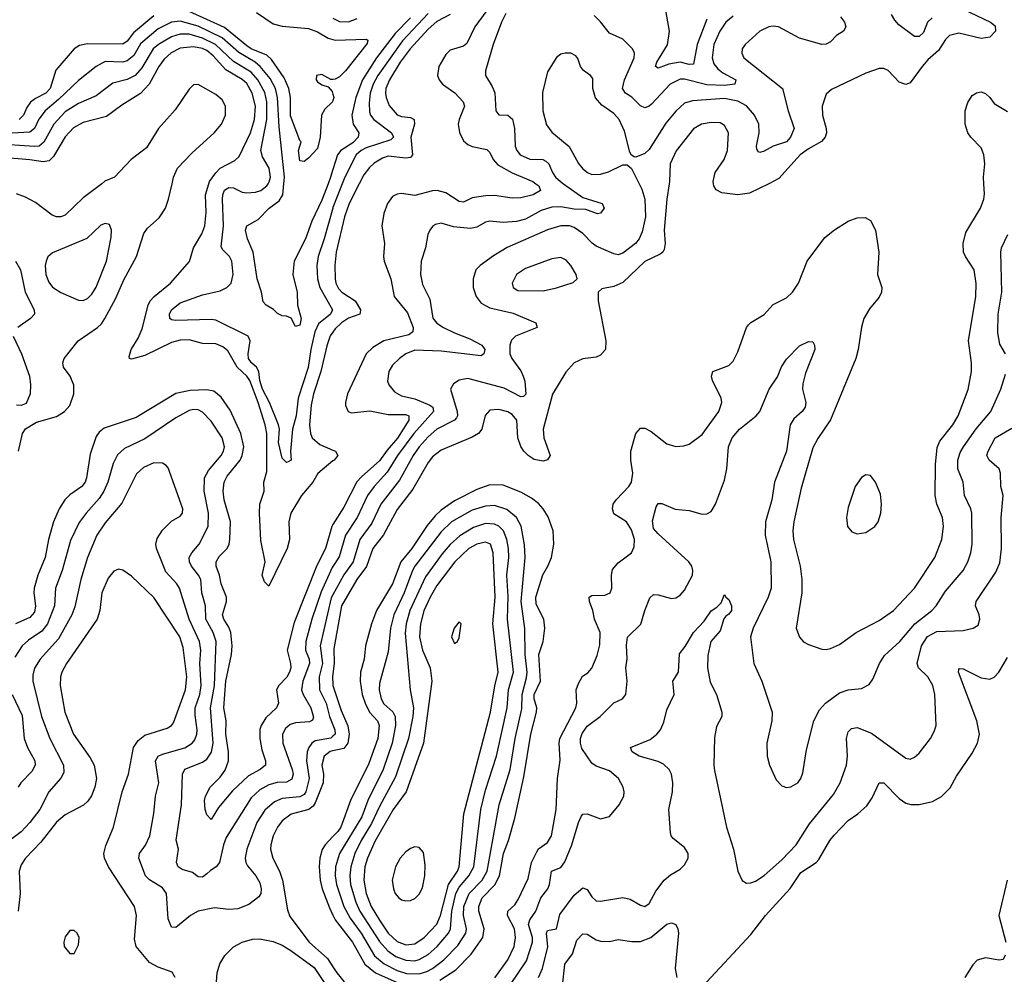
# Model space of a CAD drawing. Header units: inches. Extents: x 1649636 to 1815363, y 506543 to 641975.
# Tile 366 of 656: x 1708584 to 1713035, y 616424 to 620742. Entities that reach past the tile are written whole.
import ezdxf

# ---------------------------------------------------------------- set-up
doc = ezdxf.new("R2010")
doc.units = ezdxf.units.IN
doc.header["$MEASUREMENT"] = 0
for name, color, linetype in [('B7601', 7, 'Continuous'), ('B7602', 7, 'Continuous'), ('B7611', 7, 'Continuous'), ('B7612', 7, 'Continuous')]:
    doc.layers.add(name, color=color, linetype=linetype)

msp = doc.modelspace()

# ---------------------------------------------------------------- linework, layer by layer
at = {"layer": 'B7601', "color": 5}
for points, elevation in [([(1708954.6, 620000), (1708870, 619936.5), (1708790, 619857.3), (1708770, 619849.8), (1708750, 619849.8), (1708730, 619857.5), (1708654.5, 619914.5), (1708610, 619939.1), (1708570, 619954.1)], 620), ([(1708578.2, 618790), (1708597.2, 618870), (1708610, 618892), (1708659, 618921), (1708750, 618947.1), (1708786.9, 618970), (1708810, 618997), (1708829, 619050), (1708828.1, 619088.1), (1708812, 619130), (1708782, 619170), (1708778.9, 619190), (1708785.4, 619210), (1708847.7, 619290), (1708935.9, 619350), (1708953.6, 619366.4), (1708969.3, 619390), (1709017.7, 619482.3), (1709054.2, 619565.8), (1709112.5, 619670), (1709144.7, 619775.3), (1709161.6, 619798.4), (1709213.8, 619846.2), (1709242.4, 619890), (1709257.1, 619930), (1709272.7, 620000)], 620), ([(1710000, 618746), (1709931.1, 618688.9), (1709908.9, 618650), (1709857.2, 618590), (1709809.6, 618510.4), (1709801.3, 618470), (1709803.9, 618390), (1709793.4, 618350), (1709710, 618179.3), (1709690, 618198.7), (1709680.6, 618230), (1709694.3, 618290), (1709674.2, 618385.8), (1709667.4, 618510), (1709669.1, 618550.9), (1709688.6, 618610), (1709687.1, 618650), (1709701.8, 618698.2), (1709700.8, 618870), (1709694.3, 618910), (1709662.5, 619010), (1709623.7, 619110), (1709610, 619129), (1709566.6, 619170), (1709524.3, 619244.3), (1709502.4, 619262.4), (1709470, 619275.8), (1709410, 619277.2), (1709350, 619293.9), (1709310, 619292.6), (1709270, 619281.3), (1709150, 619222.4), (1709090, 619206), (1709079.5, 619210), (1709078.4, 619218.4), (1709087.7, 619250), (1709118.9, 619301.1), (1709136.9, 619343.1), (1709164.6, 619450), (1709174.1, 619470), (1709191.1, 619490), (1709265.6, 619550), (1709351.2, 619648.8), (1709369.9, 619710), (1709407.3, 619772.7), (1709420.6, 619810), (1709426.8, 619870), (1709423.3, 619950), (1709438.9, 620000)], 580), ([(1710000, 619892.7), (1709999, 619890), (1709960.8, 619750), (1709933, 619670), (1709927.3, 619630), (1709930.1, 619570), (1709940.8, 619530), (1709997.8, 619430), (1709989.1, 619410), (1709934.5, 619365.5), (1709917.4, 619330), (1709899.4, 619250), (1709888.1, 619168.1), (1709842.8, 619030), (1709833.9, 618950), (1709817.3, 618890), (1709808.8, 618788.8), (1709810.4, 618750), (1709798, 618742), (1709790, 618739.5), (1709770, 618758.4), (1709753.5, 618830), (1709757.7, 618890), (1709754.6, 618910), (1709713, 619010), (1709681.8, 619070), (1709669.3, 619110), (1709664.9, 619150), (1709653.8, 619170), (1709631.9, 619190), (1709618.1, 619210), (1709616.6, 619230), (1709626, 619290), (1709617.2, 619310), (1709470, 619382.2), (1709450, 619385.9), (1709290, 619382), (1709270, 619384.8), (1709263.1, 619390), (1709260.8, 619410), (1709270.8, 619430), (1709310, 619461.9), (1709410, 619497.7), (1709490, 619514.8), (1709520.4, 619530), (1709539.3, 619550), (1709548.3, 619590), (1709543.4, 619650), (1709533, 619670), (1709501.5, 619701.5), (1709494.6, 619714.6), (1709505.3, 619810), (1709500.3, 619930), (1709501.8, 619950), (1709510, 619970.2), (1709530, 619982.6), (1709550, 619980.8), (1709590, 619961.7), (1709610, 619958.5), (1709650, 619962.4), (1709673.7, 619970), (1709701.5, 619990), (1709707.5, 620000)], 560), ([(1709978.2, 620000), (1709950, 619924.8), (1709904.7, 619830), (1709876.4, 619750), (1709825.1, 619650), (1709819.4, 619590), (1709837.6, 619510), (1709840.3, 619450), (1709856.2, 619390), (1709850, 619360.9), (1709830, 619354), (1709811.3, 619391.3), (1709790, 619401.6), (1709770, 619402.9), (1709750, 619413.6), (1709730.8, 619430.8), (1709697.6, 619450), (1709685, 619465), (1709677.4, 619510), (1709656.7, 619570), (1709639.9, 619690), (1709613.2, 619750), (1709605.2, 619790), (1709611.3, 619810), (1709662.4, 619837.6), (1709711, 619889), (1709757.1, 619922.9), (1709773.6, 619950), (1709778.6, 620000)], 540), ([(1708564.7, 619650), (1708586.8, 619610), (1708608.6, 619510), (1708649.4, 619430), (1708650.2, 619410), (1708633.1, 619390), (1708574.9, 619350)], 620), ([(1708554.7, 619310), (1708591.3, 619230), (1708627.9, 619130), (1708633.1, 619090), (1708631.8, 619050), (1708613.7, 619006.3), (1708590, 618996.3), (1708570, 618998.3)], 620), ([(1710000, 619329.1), (1709988.2, 619311.8), (1709973.1, 619266.9), (1709945.2, 619150), (1709912.1, 619050), (1709901.4, 618998.6), (1709893.5, 618910), (1709898.1, 618870), (1709906.6, 618850), (1709940.3, 618820.3), (1710000, 618794.9)], 580), ([(1710000, 618458.2), (1709994.9, 618450), (1709966.4, 618350), (1709926.5, 618273.5), (1709824.8, 618015.2), (1709793.8, 617890), (1709808.6, 617830), (1709809.6, 617810), (1709803.7, 617790), (1709792.1, 617767.9), (1709755.6, 617730), (1709745, 617710), (1709753.5, 617650), (1709744.7, 617630), (1709696, 617584), (1709675.9, 617550), (1709670, 617531.1), (1709670.1, 617489.9), (1709679.1, 617439.1), (1709695, 617390), (1709694.5, 617370), (1709671.3, 617350), (1709618.7, 617321.3), (1709546.4, 617253.6), (1709482.2, 617177.8), (1709450, 617123.5), (1709430, 617146), (1709422.5, 617170), (1709419.1, 617210), (1709423.2, 617230), (1709444.8, 617270), (1709490, 617316.3), (1709512.8, 617347.2), (1709527.4, 617390), (1709527.4, 617430), (1709515.1, 617510), (1709517.1, 617570), (1709506.1, 617630), (1709516.4, 617750), (1709541.4, 617870), (1709545, 617910), (1709538.1, 617970), (1709530, 617993.6), (1709506.5, 618030), (1709500.6, 618050), (1709519.2, 618110), (1709519.2, 618130), (1709494, 618190), (1709487.4, 618230), (1709471.6, 618270), (1709471.7, 618290), (1709486.2, 618313.8), (1709521.5, 618350), (1709531.4, 618370), (1709534.3, 618390), (1709536.4, 618470), (1709507.9, 618570), (1709504, 618610), (1709508.7, 618650), (1709522.1, 618677.9), (1709580.1, 618750), (1709590.3, 618770), (1709597.1, 618810), (1709582.9, 618870), (1709535.3, 618975.3), (1709494.8, 619034.8), (1709461.3, 619061.3), (1709430, 619067.9), (1709355.2, 619064.8), (1709290, 619050.9), (1709110, 618942.5), (1708966, 618894), (1708943.5, 618876.5), (1708930, 618856.3), (1708902.8, 618777.2), (1708886.4, 618670), (1708879.5, 618650), (1708865, 618630), (1708810, 618592.8), (1708787.4, 618570), (1708761.7, 618530), (1708736.8, 618470), (1708713.5, 618390), (1708698.6, 618310), (1708665.7, 618230), (1708649.4, 618170.6), (1708647.5, 618150), (1708655.7, 618090), (1708650, 618061.8), (1708630, 618038), (1708564.5, 618010)], 620), ([(1710000, 618268.7), (1709996.5, 618263.4), (1709946.1, 618153.9), (1709904.1, 618030), (1709877.9, 617930), (1709875.6, 617890), (1709893.1, 617850), (1709893.3, 617830), (1709864.1, 617750), (1709857.8, 617710), (1709864.7, 617690), (1709900.5, 617630), (1709912.7, 617587.3), (1709907, 617573), (1709893.7, 617566.3), (1709830, 617561.9), (1709805.9, 617554.1), (1709784.9, 617535.1), (1709772.6, 617510), (1709773.5, 617470), (1709815.9, 617350), (1709819.7, 617330), (1709813.8, 617306.2), (1709790, 617293.2), (1709748.1, 617291.9), (1709710, 617281.2), (1709670, 617257.8), (1709630, 617221.6), (1709517.7, 617042.3), (1709504.7, 617010), (1709487.1, 616930), (1709471.3, 616910), (1709445.8, 616894.2), (1709430, 616878), (1709410, 616863.1), (1709390, 616865.4), (1709364.9, 616884.9), (1709318.7, 616898.7), (1709300.9, 616910), (1709293.2, 616930), (1709302.4, 616990), (1709291.4, 617031.4), (1709314.9, 617190), (1709320.2, 617330), (1709330, 617351.4), (1709410, 617383.8), (1709430, 617397.1), (1709451.3, 617428.7), (1709459, 617470), (1709445.9, 617630), (1709464.4, 617730), (1709471.9, 617930), (1709458.4, 617970), (1709424.6, 618030), (1709423.8, 618090), (1709407.7, 618150), (1709402.1, 618210), (1709392.8, 618230), (1709360.2, 618270), (1709351.2, 618290), (1709350.6, 618310), (1709361.8, 618330), (1709395.9, 618370), (1709435.6, 618450), (1709437, 618510), (1709417.3, 618610), (1709419.6, 618670), (1709437.1, 618702.9), (1709494.4, 618770), (1709505.9, 618790), (1709509.9, 618810), (1709498.9, 618850), (1709450, 618926.2), (1709410, 618967.3), (1709390, 618977.4), (1709370, 618979.2), (1709350, 618973.6), (1709290, 618940.5), (1709150, 618845.5), (1709057, 618803), (1709026.3, 618773.7), (1709006.2, 618733.8), (1708982.6, 618650), (1708964.5, 618610), (1708943.7, 618576.3), (1708884.3, 618510), (1708853, 618467), (1708813.5, 618386.5), (1708775.3, 618250), (1708746.3, 618170), (1708741.4, 618090), (1708710.1, 618010), (1708683.3, 617976.7), (1708624.3, 617935.7), (1708595.6, 617910), (1708561.6, 617858.4)], 640), ([(1710000, 617501.2), (1709990, 617492.5), (1709920.3, 617479.7), (1709905.3, 617470), (1709890.6, 617450), (1709883.6, 617430), (1709880.3, 617390), (1709893.2, 617310), (1709877.9, 617250), (1709870, 617237.9), (1709850, 617226.4), (1709770, 617218.5), (1709736.2, 617203.8), (1709692.8, 617167.2), (1709656.6, 617110), (1709611.3, 616990), (1709603.2, 616950), (1709605.9, 616930), (1709614, 616914), (1709651.8, 616870), (1709670, 616838.4), (1709675.9, 616810), (1709673.4, 616790), (1709665, 616775), (1709619.5, 616740.5), (1709570, 616719.7), (1709530, 616717.4), (1709464.2, 616724.2), (1709390, 616709.2), (1709356.2, 616690), (1709290, 616636.4), (1709270, 616636.9), (1709255.5, 616675.5), (1709247.3, 616790), (1709230, 616814.8), (1709170.8, 616850.8), (1709152.2, 616870), (1709123.1, 616950), (1709125.8, 616970), (1709152, 617008), (1709171.5, 617050), (1709190.7, 617150.7), (1709197.8, 617230), (1709212.1, 617290), (1709197.9, 617390), (1709210, 617410.8), (1709230, 617420.4), (1709330, 617448.1), (1709363.7, 617470), (1709375.3, 617484.7), (1709384.3, 617510), (1709385.6, 617530), (1709376.6, 617596.6), (1709377.3, 617630), (1709397.6, 617690), (1709404.8, 617730), (1709397.7, 617830), (1709402.1, 617890), (1709396.5, 617930), (1709350.3, 618030), (1709306.2, 618170), (1709293.9, 618190), (1709245, 618245), (1709202.6, 618350), (1709199.3, 618370), (1709205.4, 618394.6), (1709230, 618433.6), (1709270, 618472.9), (1709310, 618496.4), (1709319.7, 618510), (1709321.5, 618530), (1709254.8, 618714.8), (1709246.1, 618726.1), (1709230, 618735.6), (1709190, 618737.3), (1709143.3, 618716.7), (1709111.9, 618688.1), (1709045.2, 618554.8), (1708970, 618465.7), (1708933.1, 618410), (1708889.6, 618310), (1708860.3, 618210), (1708833.8, 618086.2), (1708819.8, 618050), (1708758.5, 617941.5), (1708676.3, 617850), (1708651, 617809), (1708642.6, 617777.4), (1708642.6, 617750), (1708682.9, 617590), (1708719.5, 617490), (1708781.5, 617370), (1708782.8, 617337.2), (1708770, 617311.9), (1708715.5, 617250), (1708674.6, 617170), (1708630.1, 617110), (1708591, 617069), (1708512.1, 617010)], 660), ([(1709286.6, 616410), (1709273.1, 616433.1), (1709210, 616456.5), (1709170, 616477.1), (1709109.9, 616550), (1709102.7, 616582.7), (1709111.3, 616690), (1709103.2, 616730), (1708984.9, 616910), (1708966.9, 616950), (1708964.7, 616970), (1708973.3, 617006.7), (1709007.4, 617090), (1709046.8, 617250), (1709075.2, 617330), (1709098.5, 617450), (1709118.7, 617481.3), (1709150, 617505.1), (1709250, 617537.8), (1709270, 617549.3), (1709279.1, 617560.9), (1709334, 617710), (1709339.4, 617770), (1709322.9, 617902.8), (1709307.5, 617950), (1709190, 618127.8), (1709090, 618225.1), (1709050, 618252.6), (1709030, 618256.9), (1709010, 618248.2), (1708983.8, 618216.2), (1708955.6, 618150), (1708946.4, 618070), (1708934.3, 618030), (1708795.9, 617830), (1708773.9, 617790), (1708768.1, 617770), (1708766.9, 617730), (1708787.8, 617610), (1708827.1, 617510), (1708903.1, 617403.1), (1708920.7, 617370), (1708931.3, 617310), (1708924.2, 617270), (1708908.7, 617231.3), (1708892.4, 617207.6), (1708871.5, 617188.5), (1708790, 617145.8), (1708750, 617112.2), (1708678.9, 617021.1), (1708610.1, 616949.9), (1708590, 616919.6), (1708581.5, 616890), (1708586.5, 616790), (1708577.1, 616710)], 680), ([(1710000, 618140.8), (1709992.6, 618127.4), (1709942, 617910), (1709953.5, 617830), (1709937.8, 617770), (1709939, 617710), (1709968.7, 617650), (1709985.1, 617590), (1710000, 617551.9)], 660), ([(1710000, 617782.4), (1709998.5, 617770), (1710000, 617734.8)], 680), ([(1708549.6, 617690), (1708595.1, 617595.1), (1708604.5, 617490), (1708619.1, 617450), (1708652.5, 617390), (1708653.3, 617370), (1708638.7, 617341.3), (1708589.4, 617290), (1708577.3, 617270)], 640), ([(1710000, 617434.8), (1709987.9, 617432.1), (1709959.7, 617410), (1709949.4, 617370), (1709957.8, 617330), (1709956.3, 617290), (1709919.9, 617200.1), (1709910, 617184.5), (1709890.3, 617169.7), (1709811, 617149), (1709770, 617118), (1709749.1, 617090), (1709729.1, 617050), (1709718.7, 617010), (1709718.1, 616990), (1709728.6, 616950), (1709757.9, 616890), (1709771.8, 616850), (1709795.2, 616715.1), (1709805.7, 616685.7), (1709891.8, 616570), (1709976.1, 616496.1), (1710000, 616457.7)], 680), ([(1710000, 617047), (1709964.6, 617010), (1709951.8, 616988.2), (1709940.8, 616950), (1709937.5, 616910), (1709941.6, 616850), (1709952, 616810), (1709984.5, 616724.5), (1710000, 616691.4)], 720), ([(1709472.3, 616370), (1709477, 616430), (1709488.9, 616471.1), (1709511.6, 616508.4), (1709550, 616547.7), (1709590, 616568.9), (1709637, 616583), (1709670, 616584.7), (1709730, 616572.4), (1709770, 616555.7), (1709810, 616531.8), (1709914.4, 616454.4), (1709970, 616374)], 660)]:
    msp.add_lwpolyline(points, dxfattribs=dict(at, elevation=elevation))
for points, elevation in [([(1708970, 619819.6), (1708950, 619813), (1708887.9, 619752.1), (1708732.6, 619687.4), (1708711.4, 619668.6), (1708703, 619650), (1708698.5, 619630), (1708701.9, 619590), (1708715, 619555), (1708731.8, 619531.8), (1708770, 619508.4), (1708850, 619472.9), (1708870, 619471.6), (1708890, 619480.9), (1708910, 619501.1), (1708930, 619532.2), (1708976.5, 619650), (1708997.5, 619757.5), (1708998.9, 619790), (1708990, 619815.1)], 640), ([(1708830, 616622), (1708810, 616622), (1708790, 616594), (1708783.1, 616570), (1708784.4, 616550), (1708810, 616518.8), (1708830, 616518), (1708850, 616558), (1708852.8, 616590), (1708843.7, 616610)], 720)]:
    msp.add_lwpolyline(points, close=True, dxfattribs=dict(at, elevation=elevation))
at = {"layer": 'B7602', "color": 5}
for points, elevation in [([(1710000, 620376), (1709998.3, 620370), (1709962.8, 620337.2), (1709948, 620310), (1709942, 620210), (1709930, 620159.3), (1709890, 620116), (1709870, 620100.9), (1709850, 620104), (1709844.9, 620150), (1709856, 620190), (1709850, 620196), (1709807.6, 620307.6), (1709808.5, 620390), (1709801.3, 620430), (1709779, 620479), (1709721.5, 620561.5), (1709701.3, 620581.3), (1709630.6, 620610), (1709610, 620623.3), (1709510, 620706.1), (1709350, 620779.5)], 520), ([(1709778.6, 620000), (1709781.6, 620030), (1709757.1, 620257.1), (1709750, 620390), (1709740.4, 620430), (1709715.7, 620475.7), (1709670.5, 620530.5), (1709647.9, 620550), (1709574, 620594), (1709499.4, 620659.4), (1709390, 620713.2), (1709310, 620734.9), (1709269.4, 620730.7), (1709210, 620700.8), (1709130, 620632.6), (1709099.8, 620580.2), (1709070, 620556.2), (1709050, 620549.9), (1708970, 620552.1), (1708930, 620530.6), (1708850, 620467.3), (1708759.5, 620380.5), (1708699.4, 620330), (1708670, 620292.5), (1708650, 620249.3), (1708630, 620233.8), (1708550, 620229.2)], 540), ([(1709190, 620759.6), (1709098, 620682), (1709070, 620644.5), (1709050, 620631.1), (1708890, 620633.4), (1708854.6, 620625.4), (1708830, 620610.6), (1708746.5, 620513.5), (1708722.1, 620430), (1708702, 620410), (1708654.7, 620385.3), (1708631.9, 620368.1), (1708615.9, 620344.1), (1708601.7, 620310), (1708580.7, 620290)], 520), ([(1709654.4, 620774.4), (1709730, 620722.6), (1709770, 620712.9), (1709890, 620701.9), (1709930, 620686.3), (1709977.9, 620657.9), (1710000, 620651.9)], 520), ([(1709707.5, 620000), (1709712.2, 620007.8), (1709717.4, 620030), (1709712.3, 620070), (1709681.2, 620121.2), (1709674.5, 620150), (1709701, 620290), (1709701.3, 620370), (1709691.9, 620411.9), (1709661.1, 620470), (1709630, 620505.1), (1709550, 620553.1), (1709468.3, 620630), (1709410, 620658.7), (1709350, 620676.6), (1709310, 620676.8), (1709270, 620664.9), (1709210.7, 620630), (1709187.5, 620610), (1709136, 620524), (1709105.6, 620490), (1709070, 620471.6), (1709004.9, 620455.1), (1708930, 620397.5), (1708850, 620363.2), (1708790, 620325), (1708738.3, 620270), (1708692.8, 620187.2), (1708672.4, 620170), (1708650, 620168.1), (1708470, 620181)], 560), ([(1709438.9, 620000), (1709442.1, 620010), (1709470, 620049.5), (1709490, 620069.6), (1709555.8, 620104.3), (1709576.5, 620123.5), (1709626.6, 620230), (1709646.1, 620290), (1709649.9, 620350), (1709634.3, 620410), (1709610, 620452.5), (1709590, 620472), (1709515.7, 620515.7), (1709458.9, 620578.9), (1709430, 620601.9), (1709410, 620611.4), (1709370, 620619.5), (1709310, 620612.5), (1709268.5, 620591.5), (1709236.7, 620563.3), (1709212.1, 620530), (1709169.8, 620450.2), (1709130, 620408.2), (1709044.8, 620355.2), (1708975.8, 620304.2), (1708870, 620276.4), (1708827, 620253), (1708790, 620212.5), (1708737.2, 620122.8), (1708716.7, 620103.3), (1708690, 620099), (1708630, 620108.1), (1708470, 620121)], 580), ([(1710000, 620471.8), (1709990, 620471.1), (1709950, 620493.5), (1709925.2, 620490), (1709923.5, 620470), (1709930, 620460.9), (1709950, 620447.7), (1709978.9, 620438.9), (1709997, 620417), (1710000, 620405.5)], 520), ([(1709272.7, 620000), (1709279.3, 620030), (1709297.8, 620070), (1709361.3, 620138.7), (1709463.2, 620230), (1709496, 620270), (1709513.9, 620310), (1709514, 620350), (1709498.9, 620378.9), (1709470, 620404), (1709390, 620448.9), (1709370, 620446.6), (1709350, 620427.6), (1709286.6, 620333.4), (1709211.9, 620250), (1709157.2, 620162.8), (1709087.1, 620110), (1709012.4, 620030), (1708969.1, 620010.9), (1708954.6, 620000)], 620), ([(1710000, 620064.7), (1709989.4, 620030), (1709978.2, 620000)], 540)]:
    msp.add_lwpolyline(points, dxfattribs=dict(at, elevation=elevation))
at = {"layer": 'B7611', "color": 5}
for points, elevation in [([(1711519.7, 620000), (1711509.3, 619930.7), (1711497.3, 619790), (1711501.7, 619730), (1711498.2, 619701.8), (1711492.1, 619690), (1711479, 619681), (1711410, 619647.9), (1711310, 619553.9), (1711270, 619535), (1711215.3, 619524.7), (1711199.1, 619510), (1711199.6, 619470), (1711234.3, 619290), (1711232.1, 619250), (1711210, 619224.2), (1711190, 619216.1), (1711130, 619207.6), (1711090, 619189.7), (1711052.5, 619147.5), (1710992.2, 619047.8), (1710950.1, 618890), (1710953.3, 618850), (1710981.8, 618770), (1710970, 618751.1), (1710950, 618744.5), (1710910, 618751.9), (1710882.2, 618770), (1710863.6, 618790), (1710850, 618811.9), (1710836.1, 618850), (1710831.3, 618930), (1710810, 618956.8), (1710790, 618967.6), (1710750, 618978.2), (1710710, 618975.1), (1710688.1, 618951.9), (1710672.8, 618890), (1710657.8, 618870), (1710630, 618853.1), (1710490, 618795), (1710450, 618765.2), (1710430, 618738.5), (1710361.8, 618618.2), (1710290, 618526.4), (1710227.9, 618412.1), (1710180.7, 618350), (1710151.1, 618268.9), (1710108.2, 618210), (1710039.2, 618090), (1710003.9, 617896.1), (1710005.9, 617830), (1710000, 617782.4)], 680), ([(1711384.1, 620000), (1711396, 619976), (1711410.7, 619930), (1711413.8, 619850), (1711398, 619782), (1711384.7, 619750), (1711368.1, 619730), (1711310, 619686.4), (1711290, 619678.4), (1711270, 619682.3), (1711190, 619717.6), (1711171.3, 619731.3), (1711130, 619774.9), (1711090, 619801.8), (1711070, 619809.3), (1711030, 619809.4), (1710970, 619790.9), (1710788.1, 619711.9), (1710725.8, 619674.2), (1710664.9, 619630), (1710646.5, 619610), (1710633.4, 619570), (1710634.7, 619530), (1710647.6, 619490), (1710670, 619459.6), (1710710, 619438.7), (1710815.1, 619415.1), (1710917.1, 619370), (1710923, 619350), (1710826, 619310), (1710807.9, 619292.1), (1710799.7, 619270), (1710800.2, 619230), (1710808.2, 619210), (1710850, 619154), (1710860.7, 619130), (1710867.1, 619107.1), (1710871.9, 619048.1), (1710862.3, 619037.7), (1710850, 619035.9), (1710774.5, 619074.5), (1710610, 619118.4), (1710570, 619111.8), (1710544.7, 619095.3), (1710531.7, 619070), (1710561.8, 618970), (1710563.7, 618950), (1710558.8, 618941.2), (1710550.1, 618929.9), (1710470, 618889.9), (1710430, 618855.4), (1710390.5, 618810), (1710362.4, 618770), (1710300.8, 618659.2), (1710216.2, 618550), (1710175.6, 618464.4), (1710120.9, 618390), (1710090.8, 618290), (1710049.6, 618230.4), (1710000, 618140.8)], 660), ([(1711042.3, 620000), (1711130, 619937), (1711217.3, 619910), (1711226.7, 619890), (1711210, 619866), (1711195.8, 619864.2), (1711143.2, 619883.2), (1711090, 619884.6), (1711030, 619895.4), (1710990, 619893.9), (1710941.2, 619878.8), (1710870, 619839), (1710830, 619829.4), (1710770, 619824.4), (1710710, 619831.3), (1710690, 619825.5), (1710650, 619803.4), (1710621.9, 619798.1), (1710545.4, 619805.4), (1710490, 619821), (1710464.3, 619815.7), (1710450, 619806), (1710438.3, 619790), (1710429.2, 619770), (1710418.8, 619710), (1710399.2, 619650), (1710395.6, 619590), (1710404.6, 619544.6), (1710438.3, 619478.2), (1710452.3, 619392.3), (1710469.5, 619369.5), (1710500.3, 619350), (1710550, 619325), (1710619, 619299), (1710673, 619270), (1710686, 619250), (1710681.6, 619230), (1710670, 619221.3), (1710490, 619241.9), (1710370, 619246.5), (1710330, 619231.1), (1710301.2, 619210), (1710270, 619179.2), (1710252.1, 619150), (1710247.2, 619107.2), (1710252.4, 619090), (1710278.1, 619058.1), (1710310, 619040.1), (1710370, 619026.8), (1710438.6, 618998.6), (1710451.9, 618990), (1710454.4, 618970), (1710366.1, 618870), (1710291.8, 618770), (1710244.9, 618695.1), (1710185.7, 618630), (1710156, 618590), (1710110.1, 618490), (1710056.4, 618410), (1710028.3, 618311.7), (1710000, 618268.7)], 640), ([(1710916.9, 620000), (1710930.2, 619990), (1710938.5, 619970), (1710905.3, 619950), (1710850, 619936.7), (1710810, 619934.8), (1710730, 619946.2), (1710690, 619945.7), (1710630, 619935.7), (1710590, 619917.2), (1710570, 619919.6), (1710510, 619959), (1710471.3, 619968.7), (1710450, 619968.3), (1710370, 619946), (1710310, 619956.1), (1710290, 619953.3), (1710270, 619941.8), (1710246.3, 619910), (1710230, 619865.6), (1710220.7, 619810), (1710232.9, 619730), (1710228.2, 619670), (1710231, 619650), (1710261.5, 619570), (1710276.9, 619490), (1710336.5, 619416.5), (1710362.7, 619350), (1710361.6, 619330), (1710343.3, 619316.7), (1710230.4, 619289.6), (1710181.1, 619258.9), (1710150.9, 619230), (1710066.5, 619050), (1710056.4, 619010), (1710057.3, 618997.3), (1710068.4, 618970), (1710084.3, 618964.3), (1710167.5, 618972.5), (1710250, 618956.8), (1710330, 618956.5), (1710343.5, 618950), (1710343.3, 618930), (1710291.6, 618848.4), (1710244.8, 618795.2), (1710210, 618746.3), (1710130, 618676.1), (1710108.5, 618651.5), (1710050, 618537.7), (1710000, 618458.2)], 620), ([(1710119.3, 620000), (1710073.1, 619910), (1710052.3, 619850), (1710014.8, 619690), (1710008.8, 619630), (1710010.5, 619570), (1710013.6, 619550), (1710025.3, 619525.3), (1710040.1, 619510), (1710101, 619470), (1710125.1, 619430), (1710123.2, 619416.8), (1710121.1, 619410), (1710070, 619392.2), (1710038.4, 619370), (1710010, 619343.9), (1710000, 619329.1)], 580), ([(1710042.3, 620000), (1710000, 619892.7)], 560), ([(1710731.3, 616408.7), (1710790.2, 616489.8), (1710819.9, 616550), (1710825.9, 616590), (1710820.5, 616630), (1710789.9, 616690), (1710791, 616710), (1710821.7, 616738.3), (1710837.7, 616762.3), (1710882.3, 616857.7), (1710898.2, 616930), (1710922, 616978), (1710930, 616990.9), (1710970, 617020.6), (1710987.6, 617050), (1711009, 617170), (1711014.6, 617310), (1711028, 617392), (1711023.2, 617470), (1711025.9, 617490), (1711098.2, 617630), (1711102, 617650), (1711100.2, 617710), (1711110, 617738.7), (1711127.7, 617772.3), (1711152, 617788), (1711170.9, 617809.1), (1711194.7, 617865.3), (1711206.4, 617913.6), (1711207.7, 617970), (1711182.8, 618030), (1711174.6, 618070), (1711159.2, 618110), (1711157.7, 618130), (1711170, 618137.1), (1711230, 618139.4), (1711252.9, 618150), (1711261.1, 618170), (1711259.1, 618230), (1711264.3, 618255.7), (1711290, 618285.5), (1711349.7, 618330), (1711362.6, 618357.4), (1711363.1, 618390), (1711350, 618435.1), (1711326.6, 618470), (1711270, 618507.1), (1711263.4, 618530), (1711267.7, 618550), (1711280.2, 618570), (1711337.4, 618630), (1711350, 618650.5), (1711356.5, 618690), (1711347, 618750), (1711346.3, 618790), (1711370, 618870.4), (1711390, 618894), (1711410, 618894.2), (1711439.1, 618879.1), (1711510, 618823.1), (1711550, 618811.7), (1711585.9, 618814.1), (1711610, 618822), (1711670, 618866), (1711745, 618970), (1711758.8, 619010), (1711754.6, 619030), (1711716.5, 619110), (1711710.9, 619130), (1711717.6, 619150), (1711790, 619177.7), (1711810, 619197), (1711830, 619239.3), (1711869.8, 619350.2), (1711878.7, 619361.3), (1711890, 619372.4), (1711950, 619408.2), (1711990, 619453.7), (1712050, 619483.1), (1712077.4, 619510), (1712104.4, 619550), (1712143.8, 619650), (1712223.9, 619756.1), (1712268.3, 619791.7), (1712330, 619830.3), (1712370, 619845.3), (1712406.4, 619846.4), (1712430, 619833.4), (1712452.4, 619790), (1712467.4, 619690), (1712462.4, 619590), (1712481.6, 619530), (1712480.4, 619510), (1712470, 619486.6), (1712425.6, 619434.4), (1712400.9, 619390), (1712389.3, 619350.7), (1712375.2, 619250), (1712364.6, 619210), (1712250, 618932.6), (1712192.5, 618847.5), (1712170, 618805.1), (1712117.4, 618622.6), (1712083.1, 618470), (1712078.5, 618430), (1712081.7, 618390), (1712112.4, 618270), (1712120.4, 618210), (1712119.5, 618150), (1712094.7, 617990), (1712109.2, 617949.2), (1712128.2, 617928.2), (1712150, 617915.3), (1712210, 617894.9), (1712230, 617893.4), (1712250, 617898), (1712290, 617916.5), (1712366.3, 617970), (1712470, 618024.4), (1712534.8, 618070), (1712628.8, 618171.2), (1712721.7, 618310), (1712753.5, 618390), (1712760.8, 618450), (1712756.5, 618490), (1712730.4, 618550.4), (1712723.1, 618590), (1712724.4, 618730), (1712732.5, 618807.5), (1712743.8, 618836.2), (1712802.7, 618910), (1712827, 618950), (1712871.5, 619068.5), (1712886.9, 619150), (1712886.9, 619190), (1712873, 619290), (1712907.3, 619490), (1712908.4, 619548.4), (1712898.5, 619610), (1712859.2, 619670), (1712850.8, 619690), (1712849.8, 619729.8), (1712861, 619779), (1712928.4, 619890), (1712943.1, 619930), (1712946.4, 619953.6), (1712943.5, 620000)], 680), ([(1711970, 620000), (1711883.4, 619956.6), (1711830.8, 619949.2), (1711758.7, 619958.7), (1711731.9, 619971.9), (1711722, 619990), (1711720.6, 620000)], 680), ([(1713040.3, 619230), (1713014.4, 619274.4), (1713005.7, 619325.7), (1713006.9, 619410), (1713023.7, 619510), (1713020.2, 619690), (1713023.2, 619710), (1713051, 619770)], 660), ([(1710802.5, 616377.5), (1710874.5, 616485.5), (1710901.5, 616570), (1710901.8, 616590), (1710884.9, 616650), (1710889.9, 616670), (1710917, 616710), (1710939.6, 616770), (1710971.6, 616810), (1710979.7, 616830), (1710988.2, 616890), (1711030, 616906.9), (1711047.8, 616932.2), (1711079.9, 617010), (1711110, 617110.5), (1711122.6, 617137.4), (1711130, 617148.5), (1711149.7, 617150.3), (1711210, 617127.4), (1711250, 617137.6), (1711294, 617190), (1711314.5, 617230), (1711316.2, 617250), (1711311.6, 617270), (1711291.5, 617310), (1711250, 617344.7), (1711190, 617365.6), (1711170, 617379.7), (1711125.6, 617445.6), (1711118.9, 617470), (1711119.2, 617490), (1711126.1, 617513.9), (1711150, 617546.1), (1711208.6, 617590), (1711270, 617651.5), (1711309.8, 617670.2), (1711324.7, 617690), (1711329.8, 617750), (1711324.8, 617810), (1711329.8, 617850.2), (1711327.9, 617912.1), (1711331.7, 617948.3), (1711392.4, 618007.6), (1711409.9, 618070.1), (1711433, 618127), (1711450, 618141.5), (1711470, 618140.7), (1711530, 618123.7), (1711550, 618127), (1711570, 618139.5), (1711590, 618162), (1711626.2, 618230), (1711627.6, 618250), (1711622, 618270), (1711609.8, 618290), (1711470, 618415.6), (1711450, 618439.8), (1711444.4, 618475.6), (1711461, 618539), (1711470, 618553.7), (1711487, 618553), (1711548, 618528), (1711610, 618522.2), (1711670, 618505.8), (1711690, 618506.5), (1711710, 618518), (1711730, 618550.4), (1711770, 618659.1), (1711780.7, 618710), (1711788.6, 618810), (1711804.7, 618850), (1711838.8, 618890), (1711913.7, 618950), (1711929.8, 618970), (1711972.3, 619070), (1712010, 619126), (1712028, 619172), (1712050, 619206), (1712110, 619266.8), (1712150, 619286), (1712170, 619284.7), (1712177.3, 619270), (1712179.1, 619250), (1712137.1, 619142.9), (1712124.9, 619095.1), (1712122.3, 619070), (1712137.5, 619010), (1712134.7, 618990), (1712121.2, 618970), (1712083.3, 618936.7), (1712067.8, 618910), (1712050.9, 618790), (1711996.6, 618650), (1711984.2, 618570), (1711955.1, 618470), (1711954.6, 618410), (1711980.1, 618290), (1711980.6, 618170), (1711968.4, 618130), (1711900.2, 617990), (1711888, 617950), (1711902.7, 617830), (1711939.6, 617750), (1711985.2, 617610), (1711984.9, 617570), (1711962, 617470), (1711963.1, 617410), (1711973.1, 617370), (1712003.8, 617303.8), (1712030, 617275.8), (1712050, 617268.9), (1712070, 617271.5), (1712102, 617290), (1712115.6, 617310), (1712124.2, 617335.8), (1712141.4, 617438.6), (1712174.2, 617570), (1712199.3, 617620.7), (1712226.9, 617650), (1712290, 617696.9), (1712330, 617711.2), (1712390, 617717.4), (1712424.9, 617735.1), (1712441.6, 617758.4), (1712470.6, 617830), (1712493.5, 617866.5), (1712562.9, 617930), (1712630.9, 618009.1), (1712708.2, 618070), (1712726.8, 618090), (1712770, 618157.7), (1712848.9, 618251.1), (1712869.9, 618290), (1712883.4, 618330), (1712890.6, 618370), (1712889.2, 618510), (1712884.5, 618530), (1712856, 618590), (1712849.8, 618650), (1712824.7, 618710), (1712825, 618750), (1712835.4, 618784.6), (1712850.3, 618809.7), (1712908.6, 618891.4), (1712974.3, 618970), (1713019.4, 619070), (1713041, 619139)], 660), ([(1710928.8, 616410), (1710947.6, 616450), (1710971, 616549), (1710965, 616610), (1710970, 616622.8), (1711010.8, 616630), (1711025.2, 616694.8), (1711090, 616782), (1711130, 616814.9), (1711150, 616807.7), (1711170, 616774.9), (1711190, 616756.5), (1711210, 616754.3), (1711310, 616771.8), (1711344.2, 616764.2), (1711390, 616737.3), (1711410, 616730.8), (1711430, 616744.9), (1711460.6, 616799.4), (1711498, 616850), (1711526.3, 616873.7), (1711570, 616900.3), (1711590, 616919.5), (1711605.3, 616950), (1711606, 616970), (1711590, 616997.4), (1711538.8, 617038.8), (1711529.8, 617049.8), (1711525.9, 617065.9), (1711518.7, 617170), (1711534.7, 617250), (1711537.4, 617290), (1711530.5, 617330), (1711520.6, 617350), (1711494.3, 617374.3), (1711470, 617386.7), (1711385.1, 617410), (1711353.5, 617430), (1711345.7, 617450), (1711433.9, 617486.1), (1711465.1, 617510), (1711481.1, 617530), (1711495.4, 617564.6), (1711510, 617620.7), (1711542.4, 617690), (1711536.9, 617750), (1711561.7, 617790), (1711566.5, 617873.5), (1711592.8, 617907.2), (1711629.9, 617970), (1711678.6, 618021.4), (1711710, 618068.2), (1711735.8, 618084.2), (1711755.6, 618104.4), (1711770, 618142), (1711776, 618130), (1711790, 618118.8), (1711801.3, 618090), (1711801.3, 618070), (1711790, 618052.3), (1711775.8, 618044.2), (1711767.5, 618032.5), (1711750, 617978), (1711709.2, 617930), (1711694.6, 617865.4), (1711693.1, 617810), (1711704.8, 617744.8), (1711733.6, 617690), (1711758, 617610), (1711757.6, 617590), (1711734.8, 617545.2), (1711725, 617495), (1711722.2, 617370), (1711725.4, 617345.4), (1711779.8, 617090), (1711810.9, 616990), (1711830.9, 616890.9), (1711850, 616848.7), (1711870, 616836.9), (1711890, 616837.3), (1711910, 616844.9), (1711950, 616871.1), (1712030, 616941.4), (1712093.7, 617010), (1712154.7, 617105.3), (1712263.2, 617236.8), (1712292.9, 617290), (1712322, 617370), (1712326, 617410), (1712322.1, 617490), (1712330, 617521.3), (1712343.8, 617536.2), (1712370, 617541), (1712434.8, 617514.8), (1712590, 617401.1), (1712610, 617397.6), (1712630, 617406), (1712650, 617423.8), (1712701.3, 617490), (1712718.2, 617521.8), (1712726.6, 617550), (1712721.4, 617690), (1712711.8, 617730), (1712689.8, 617770), (1712647.8, 617810), (1712641, 617830), (1712661.7, 617910), (1712688.3, 617951.7), (1712730, 617974.5), (1712850, 617978.5), (1712894, 617990), (1712916.8, 618003.2), (1712925.4, 618030), (1712922.3, 618050), (1712904.5, 618090), (1712908, 618110), (1712996.7, 618243.3), (1713014.5, 618285.5), (1713023, 618350), (1713021.4, 618490), (1713030.8, 618590), (1713020.3, 618630), (1713018.6, 618690), (1713011.5, 618710), (1712967.1, 618750), (1712956.5, 618770), (1712962, 618790), (1712994.5, 618850), (1713070, 618895)], 640), ([(1710000, 618794.9), (1710011.6, 618790), (1710021.7, 618770), (1710004.8, 618750), (1710000, 618746)], 580), ([(1710482.6, 616397.4), (1710555.4, 616444.7), (1710624.9, 616515.1), (1710677, 616590), (1710683.9, 616630), (1710659.2, 616710), (1710659.3, 616730), (1710674.7, 616770), (1710731.3, 616828.7), (1710753.6, 616870), (1710771.2, 616970), (1710794.3, 617030), (1710821.7, 617130), (1710863.1, 617316.9), (1710895.1, 617510), (1710920.1, 617610), (1710921.4, 617630), (1710909.7, 617670), (1710910.3, 617690), (1710938, 617750), (1710931.5, 617870), (1710951.1, 617930), (1710957.5, 617990), (1710953, 618030), (1710918.6, 618098.6), (1710916.9, 618130), (1710948.7, 618231.3), (1710971.7, 618270), (1710987.9, 618310), (1710998.6, 618370), (1710996.2, 618430), (1710972.9, 618492.9), (1710950.5, 618530), (1710930, 618553.1), (1710898, 618578), (1710850, 618605.4), (1710770, 618636.6), (1710710, 618637.8), (1710650, 618617.4), (1710550, 618565.3), (1710490, 618523.5), (1710461.9, 618498.1), (1710425.3, 618454.7), (1710357.3, 618350), (1710306.7, 618290), (1710269.7, 618190), (1710196.3, 618070), (1710174.1, 618010), (1710147, 617910), (1710141.1, 617850), (1710125.2, 617790), (1710123.3, 617750), (1710132.1, 617690), (1710145.5, 617650), (1710165.9, 617610), (1710200.9, 617570), (1710209.3, 617550), (1710203.3, 617490), (1710162.8, 617377.2), (1710079.8, 617210), (1710035.5, 617090), (1710022, 617070), (1710000, 617047)], 720), ([(1711670, 616366.7), (1711890, 616604.2), (1711956.2, 616690), (1712067.8, 616812.2), (1712116.1, 616883.9), (1712184.1, 616930), (1712196.8, 616943.2), (1712247.1, 617030), (1712266.1, 617053.9), (1712330, 617119.8), (1712373.7, 617150), (1712413.5, 617186.5), (1712437.9, 617222.1), (1712470, 617290.4), (1712490, 617290.2), (1712559.4, 617219.4), (1712590, 617198.6), (1712612.1, 617192.1), (1712650, 617192.1), (1712710, 617206), (1712751.2, 617228.8), (1712790, 617267.2), (1712819.5, 617320.5), (1712890, 617424.9), (1712913.8, 617470), (1712923.5, 617510), (1712911.6, 617570), (1712829, 617790), (1712830, 617802), (1712832.9, 617807.1), (1712850, 617805.7), (1712930, 617764.7), (1712970, 617759.2), (1712990, 617768), (1713010, 617790.3), (1713050, 617857.7)], 620), ([(1710000, 617734.8), (1710000.2, 617730), (1710036.9, 617616.9), (1710067.5, 617547.5), (1710073, 617510), (1710067.4, 617470), (1710050, 617446), (1710000, 617434.8)], 680), ([(1710000, 617551.9), (1710008.6, 617530), (1710010.1, 617510), (1710000, 617501.2)], 660), ([(1713048.9, 616850), (1713011.2, 616690), (1713041.6, 616570)], 620), ([(1710000, 616691.4), (1710010.1, 616670), (1710088, 616570), (1710144.3, 616470), (1710192.9, 616430), (1710290, 616387.7)], 720), ([(1711037.4, 616370), (1711048, 616470), (1711083.4, 616516.6), (1711102.3, 616577.7), (1711130, 616607.3), (1711150, 616606.2), (1711190, 616580.5), (1711210, 616573.2), (1711250, 616572.5), (1711290, 616581.7), (1711351.8, 616571.8), (1711390, 616572.3), (1711437.7, 616590), (1711510, 616650.1), (1711530, 616656.9), (1711550.3, 616650), (1711559.6, 616630), (1711562.3, 616610), (1711547, 616450), (1711555, 616410)], 620), ([(1713039.2, 616510), (1713030, 616491.6), (1713012.6, 616487.4), (1712950, 616498.6), (1712912.3, 616487.7), (1712892.4, 616467.6), (1712856.5, 616410)], 620), ([(1710000, 616457.7), (1710017.2, 616430), (1710050.7, 616390.7)], 680)]:
    msp.add_lwpolyline(points, dxfattribs=dict(at, elevation=elevation))
for points, elevation in [([(1711030, 619665.7), (1710990, 619660.8), (1710870, 619617.1), (1710829.2, 619590), (1710810.2, 619550), (1710814.6, 619530), (1710836.5, 619516.5), (1710950, 619516.1), (1711010, 619529), (1711086.8, 619553.2), (1711104, 619570), (1711099.3, 619590), (1711075.1, 619630), (1711053.9, 619653.9)], 680), ([(1712410, 618683.5), (1712390, 618671), (1712360.6, 618630), (1712330, 618536), (1712322, 618490), (1712326, 618450), (1712345.7, 618425.7), (1712370, 618416.5), (1712410, 618422), (1712449.6, 618450), (1712465.1, 618470), (1712477.6, 618510), (1712480.8, 618550), (1712475.9, 618595.9), (1712452.3, 618650), (1712430, 618679.6)], 720), ([(1710730, 618544.2), (1710690, 618541.7), (1710630, 618523.2), (1710536.6, 618470), (1710490, 618425), (1710370.1, 618270), (1710359.5, 618250), (1710322.3, 618150), (1710274.8, 618050), (1710260.5, 617990), (1710250, 617882), (1710210, 617739), (1710209.1, 617710), (1710217.5, 617670), (1710230, 617646.7), (1710271, 617611), (1710281.8, 617590), (1710283.2, 617550), (1710268.4, 617470), (1710227.6, 617350), (1710157.9, 617210), (1710130, 617136.3), (1710029.3, 616970), (1710011.5, 616910), (1710010.4, 616870), (1710016.5, 616830), (1710049.7, 616730), (1710077.6, 616677.6), (1710127.2, 616610), (1710188.2, 616508.2), (1710231.3, 616471.3), (1710290, 616440.5), (1710332.2, 616427.8), (1710390, 616425.8), (1710424, 616436), (1710450, 616449.7), (1710501.4, 616490), (1710565.1, 616554.9), (1710600.3, 616610), (1710603.9, 616630), (1710589.7, 616690), (1710591.5, 616730), (1710615.8, 616790), (1710674.9, 616850), (1710697.9, 616890), (1710751.1, 617190), (1710801.7, 617350), (1710824.2, 617490), (1710854.4, 617625.5), (1710854.9, 617690), (1710875.3, 617764.7), (1710877.5, 617790), (1710868.4, 617870), (1710867.5, 617987.5), (1710850.6, 618110), (1710869.1, 618310), (1710866.1, 618366.1), (1710850.4, 618450.4), (1710829.6, 618489.6), (1710785.8, 618525.9)], 740), ([(1710690, 618462.8), (1710635.3, 618444.7), (1710573.3, 618406.7), (1710530, 618368), (1710493.9, 618326.1), (1710417.9, 618222.1), (1710347.6, 618070), (1710330.7, 618010), (1710326.5, 617966.5), (1710349.4, 617710), (1710363.7, 617630), (1710360.6, 617590), (1710341.5, 617490), (1710283.3, 617316.7), (1710210, 617183.2), (1710174.3, 617105.7), (1710127.4, 617030), (1710098.6, 616970), (1710080.5, 616910), (1710076.1, 616870), (1710079.3, 616830), (1710103.7, 616750), (1710122.3, 616710), (1710210, 616572.5), (1710248.3, 616530), (1710285.1, 616505.1), (1710330, 616487.6), (1710370, 616485.4), (1710390, 616490.4), (1710430, 616513.9), (1710470.8, 616550), (1710522.5, 616610), (1710531.6, 616630), (1710537.5, 616710), (1710556.3, 616790), (1710570, 616818.3), (1710614.4, 616870), (1710636.5, 616910), (1710668.9, 617170), (1710690, 617256.5), (1710739.5, 617410), (1710787.9, 617630), (1710794, 617710), (1710816.2, 617790), (1710789.2, 618030), (1710792.5, 618132.5), (1710786.9, 618230), (1710794.7, 618310), (1710793.7, 618350), (1710786.6, 618390), (1710771.1, 618430), (1710750.5, 618450.5), (1710730, 618459.7)], 760), ([(1710690, 618379.1), (1710650, 618369), (1710615.1, 618350), (1710551.1, 618290), (1710470, 618182.4), (1710439.5, 618130), (1710411.5, 618068.5), (1710395.2, 618010), (1710391, 617950), (1710405.3, 617890), (1710439.9, 617810), (1710447.2, 617750), (1710409.7, 617470), (1710330.5, 617250), (1710272.9, 617170), (1710190, 617024.3), (1710155.5, 616950), (1710143.9, 616910), (1710139.3, 616850), (1710149.8, 616790), (1710173.3, 616730), (1710210, 616669.1), (1710250.1, 616610), (1710290, 616572.9), (1710330, 616557.2), (1710370, 616562.5), (1710413.1, 616590), (1710470, 616650.7), (1710486.2, 616690), (1710522.2, 616830), (1710562.7, 616890), (1710571.2, 616910), (1710591.4, 617150), (1710712.2, 617610), (1710731.9, 617728.1), (1710747, 617790), (1710722.8, 618010), (1710734.1, 618130), (1710724.3, 618330), (1710712.3, 618370)], 780), ([(1710570, 618017.6), (1710548, 617990), (1710536, 617950), (1710550, 617920.3), (1710562.9, 617930), (1710570, 617946), (1710579.5, 618010)], 820), ([(1710370, 617001), (1710350, 616993.3), (1710330, 616978.1), (1710304.6, 616950), (1710282.3, 616910), (1710267.1, 616850), (1710273.5, 616810), (1710281.6, 616790), (1710297.5, 616770), (1710310, 616761.6), (1710330, 616756.8), (1710350, 616758.2), (1710370, 616766.7), (1710390, 616786), (1710404.4, 616815.6), (1710414.8, 616870), (1710417.5, 616917.5), (1710410, 616974.3), (1710390, 616997.7)], 820)]:
    msp.add_lwpolyline(points, close=True, dxfattribs=dict(at, elevation=elevation))
at = {"layer": 'B7612', "color": 5}
for points, elevation in [([(1711690, 620743.7), (1711646.2, 620630), (1711630, 620540.9), (1711610, 620539.9), (1711570, 620549.6), (1711519.3, 620540.7), (1711470, 620522), (1711457.7, 620530), (1711464.4, 620550), (1711512.6, 620627.4), (1711521.9, 620690), (1711490, 620869.2)], 620), ([(1710750, 620859.1), (1710642.2, 620710), (1710605.4, 620634.6), (1710590, 620621.8), (1710530, 620604.6), (1710510, 620585), (1710478.9, 620530), (1710473.1, 620490), (1710480.2, 620470), (1710495.9, 620450), (1710551.3, 620411.3), (1710588.8, 620370), (1710594.1, 620350), (1710570.1, 620290), (1710566.6, 620270), (1710571.8, 620231.8), (1710590, 620194.6), (1710610, 620177.2), (1710630, 620167.6), (1710695.1, 620155.1), (1710710, 620141.5), (1710725.1, 620110), (1710745.8, 620085.8), (1710810, 620049.2), (1710903.6, 620010), (1710916.9, 620000)], 620), ([(1712849.2, 620790), (1712972.7, 620730), (1712994.5, 620714.5), (1712995, 620690), (1712970, 620662.9), (1712930, 620657.5), (1712830, 620680.2), (1712787.2, 620670), (1712770, 620652.8), (1712737.4, 620602.6), (1712690, 620560.3), (1712663.8, 620530), (1712610, 620456.9), (1712590, 620448.2), (1712560, 620460), (1712510, 620511.8), (1712490, 620520.5), (1712470, 620521.3), (1712410, 620500.4), (1712254.1, 620425.9), (1712230, 620404.5), (1712212, 620350), (1712213.4, 620310), (1712229.5, 620250), (1712231.5, 620230), (1712226, 620210), (1712208.7, 620191.4), (1712150, 620157.7), (1712113, 620130), (1712016.6, 620023.4), (1711970, 620000)], 680), ([(1710350, 620750.4), (1710281.3, 620678.7), (1710197, 620570), (1710133.6, 620470), (1710104.1, 620390), (1710086.1, 620310), (1710092.1, 620270), (1710117, 620230), (1710113.5, 620210), (1710090, 620185.2), (1710035.1, 620150), (1710019.9, 620130), (1710000, 620064.7)], 540), ([(1710000, 620748.9), (1710030, 620734.3), (1710070, 620732.8), (1710110, 620746.9)], 540), ([(1710430.2, 620769.8), (1710314.3, 620645.7), (1710203.4, 620490), (1710182.2, 620450), (1710168.9, 620410), (1710163.9, 620363.9), (1710165.4, 620325.4), (1710169.8, 620309.8), (1710185.1, 620290), (1710265.2, 620230), (1710273.4, 620210), (1710262.3, 620197.7), (1710150, 620161.8), (1710127.2, 620150), (1710105.7, 620130), (1710054.1, 620030), (1710042.3, 620000)], 560), ([(1710530, 620765.5), (1710470, 620733.8), (1710430, 620698.5), (1710349.7, 620610), (1710304.2, 620550), (1710256, 620470), (1710239.7, 620430), (1710237.4, 620410), (1710240.1, 620390), (1710253.9, 620353.9), (1710290, 620311.4), (1710310, 620303.4), (1710350, 620300.1), (1710366.7, 620290), (1710368.1, 620270), (1710351.7, 620210), (1710359, 620130), (1710350, 620118.4), (1710330, 620115), (1710250, 620124.5), (1710224.3, 620115.7), (1710187.1, 620092.9), (1710166, 620074), (1710139.8, 620040.1), (1710119.3, 620000)], 580), ([(1710781.5, 620770), (1710761.5, 620730), (1710724, 620630), (1710689.1, 620510), (1710690.2, 620490), (1710720.3, 620440.3), (1710731.4, 620411.4), (1710736, 620330), (1710750, 620312.2), (1710790, 620310.3), (1710812.1, 620292.1), (1710820.8, 620250), (1710824.1, 620170), (1710830.9, 620150), (1710846.8, 620130), (1710890, 620111.1), (1710949.1, 620109.1), (1710962.5, 620102.5), (1710975.4, 620090), (1710992.9, 620050), (1711006.9, 620030), (1711028.4, 620010), (1711042.3, 620000)], 640), ([(1712294.8, 620754.8), (1712312.7, 620730), (1712319.2, 620710), (1712308.8, 620690), (1712277.3, 620670), (1712250, 620641.2), (1712230, 620631.2), (1712210, 620630.4), (1712110, 620658.7), (1712014.7, 620710), (1711990, 620713.1), (1711970.1, 620709.9), (1711930.1, 620689.9), (1711864.2, 620630), (1711850.3, 620610), (1711849.1, 620590), (1711858, 620570), (1712033, 620430), (1712058.4, 620330), (1712085.5, 620250), (1712068.6, 620210), (1712050, 620189.9), (1711990.5, 620169.5), (1711950, 620147.7), (1711930, 620140.9), (1711923.6, 620143.6), (1711916.1, 620156.1), (1711915.2, 620170), (1711926.8, 620230), (1711925.6, 620270), (1711905.8, 620310), (1711870, 620352.1), (1711830, 620373), (1711770, 620384.9), (1711625.8, 620374.2), (1711590, 620363.9), (1711550, 620328.2), (1711505.7, 620274.3), (1711430, 620154.5), (1711410, 620136.4), (1711370, 620120.5), (1711362, 620122), (1711350, 620129.2), (1711342.9, 620142.9), (1711317.5, 620237.5), (1711294.3, 620290), (1711270, 620317.3), (1711215.9, 620355.9), (1711187.7, 620387.7), (1711175.7, 620430), (1711175.2, 620475.2), (1711165.1, 620490), (1711132.7, 620512.7), (1711118.9, 620530), (1711106.7, 620566.7), (1711098.5, 620578.5), (1711075.3, 620590), (1711050, 620591.1), (1711030, 620586.3), (1711010, 620571.6), (1710970, 620506), (1710947.6, 620412.4), (1710949.4, 620330), (1710966.1, 620266.1), (1710990, 620232.8), (1711067.7, 620167.7), (1711110.7, 620090.7), (1711130, 620067.2), (1711150.8, 620050.8), (1711170, 620042.3), (1711210, 620042.7), (1711245.7, 620054.3), (1711310, 620086), (1711330, 620086), (1711350, 620068.4), (1711384.1, 620000)], 660), ([(1711810, 620757.4), (1711777, 620730), (1711748.7, 620690), (1711722.5, 620630), (1711714.4, 620570), (1711722.2, 620542.2), (1711739.7, 620519.7), (1711762.2, 620502.2), (1711821.3, 620470), (1711816.3, 620450), (1711770, 620444.8), (1711690, 620447), (1711590, 620473), (1711570, 620472.2), (1711525, 620450), (1711440.2, 620359.8), (1711430, 620350.6), (1711410, 620343.7), (1711390, 620352.2), (1711351, 620391), (1711322.5, 620410), (1711309.9, 620430), (1711318.1, 620470), (1711362.2, 620570), (1711363.5, 620590), (1711354.2, 620610), (1711310, 620653.5), (1711250, 620681.4), (1711210, 620731.6), (1711180.3, 620760.3)], 640), ([(1712709.2, 620750), (1712688.4, 620730), (1712670, 620683.8), (1712650, 620666.1), (1712630, 620666), (1712559, 620719), (1712539.8, 620739.8), (1712525.6, 620765.6)], 660), ([(1710000, 620651.9), (1710010, 620649.2), (1710150, 620654), (1710157.3, 620650), (1710154.2, 620634.2), (1710056.9, 620510), (1710030, 620484), (1710010, 620472.4), (1710000, 620471.8)], 520), ([(1710000, 620405.5), (1710004, 620390), (1710000, 620376)], 520), ([(1712943.5, 620000), (1712941.6, 620030), (1712947, 620090), (1712942.8, 620130), (1712930, 620162.9), (1712884, 620210), (1712871.1, 620230), (1712859.1, 620270), (1712858.3, 620330), (1712870, 620366.8), (1712890, 620399.1), (1712910, 620410.6), (1712930, 620415.5), (1712950, 620408), (1712970, 620390.6), (1712990, 620363), (1713050, 620327.3)], 680), ([(1711720.6, 620000), (1711719.2, 620010), (1711727.8, 620050), (1711768.7, 620110), (1711784.5, 620150), (1711787.7, 620230), (1711770, 620262.6), (1711750, 620275.3), (1711710, 620277), (1711666, 620270), (1711630, 620248.7), (1711551.8, 620148.2), (1711524.6, 620090), (1711521.2, 620010), (1711519.7, 620000)], 680)]:
    msp.add_lwpolyline(points, dxfattribs=dict(at, elevation=elevation))

doc.saveas('drawing.dxf')
